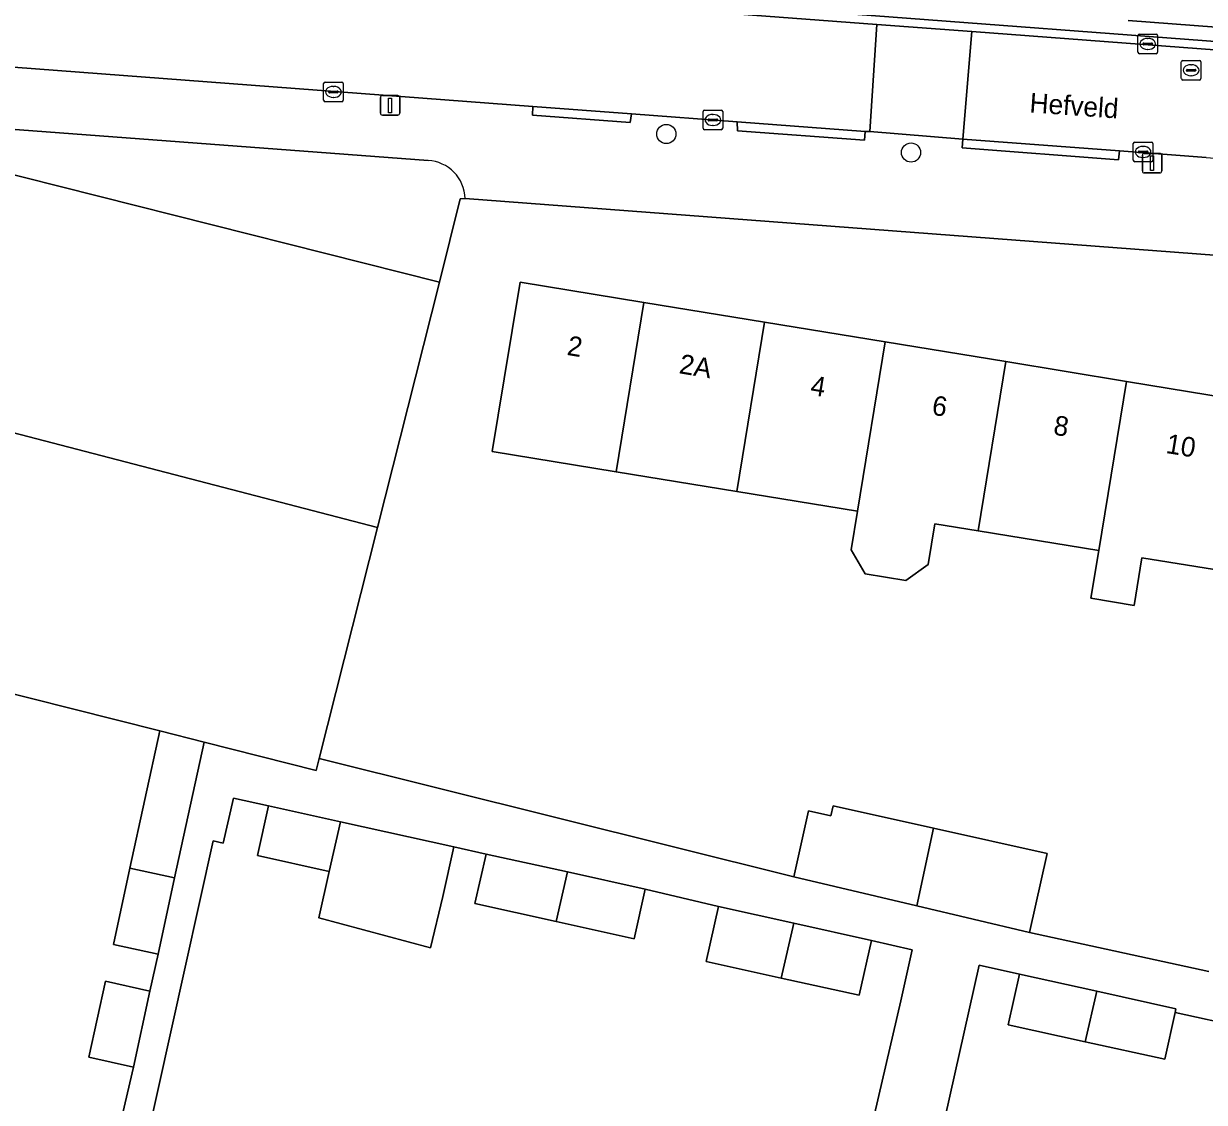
# Model space of a CAD drawing. Extents: x 163683 to 164494, y 382709 to 383872.
# Drawn here: x 163889.9 to 163950.2, y 383641.4 to 383696.4 of the extents above; entities that cross this region are included whole.
import ezdxf

# ---------------------------------------------------------------- set-up
doc = ezdxf.new("R2010")
doc.units = 0
for name, color, linetype in [('IMGEO_Boom', 7, 'Continuous'), ('IMGEO_Erf', 7, 'Continuous'), ('IMGEO_Groenvoorziening', 7, 'Continuous'), ('IMGEO_Kolk', 7, 'Continuous'), ('IMGEO_Lichtmast', 7, 'Continuous'), ('IMGEO_Openbare_ruimte_label', 7, 'Continuous'), ('IMGEO_Pand', 7, 'Continuous'), ('IMGEO_Pand_nummerreeks', 7, 'Continuous'), ('IMGEO_Rijbaan_lokaal_open', 7, 'Continuous'), ('IMGEO_Rioolput', 7, 'Continuous'), ('IMGEO_Voetpad_open', 7, 'Continuous')]:
    doc.layers.add(name, color=color, linetype=linetype)

msp = doc.modelspace()

# ---------------------------------------------------------------- linework, layer by layer
at = {"layer": 'IMGEO_Boom'}
for centre in [(163922.693, 383690.805), (163935.182, 383689.857)]:
    msp.add_circle(centre, 0.489, dxfattribs=at)
at = {"layer": 'IMGEO_Erf'}
for points in [[(163999.434, 383680.927), (163912.427, 383687.515), (163912.177, 383687.494), (163911.111, 383683.247), (163909.888, 383678.399), (163907.953, 383670.725), (163904.982, 383658.943), (163929.197, 383652.9), (163929.949, 383656.269), (163931.096, 383656.012), (163931.21, 383656.523), (163936.33, 383655.379), (163942.128, 383654.084), (163941.229, 383650.059), (163950.374, 383648.071)], [(163951.086, 383668.505), (163946.964, 383669.18), (163946.566, 383666.748), (163944.36, 383667.109), (163944.758, 383669.541), (163938.603, 383670.549), (163936.397, 383670.91), (163936.058, 383668.837), (163934.91, 383668.012), (163932.837, 383668.351), (163932.127, 383669.582), (163932.45, 383671.556), (163926.292, 383672.565), (163920.137, 383673.572), (163913.812, 383674.608), (163914.418, 383678.311), (163915.226, 383683.245), (163921.551, 383682.209), (163927.706, 383681.202), (163933.862, 383680.194), (163940.017, 383679.186), (163946.172, 383678.178), (163952.5, 383677.142)], [(163887.444, 383637.295), (163890.498, 383636.604), (163891.053, 383639.052), (163894.267, 383638.324), (163894.369, 383638.301), (163895.5, 383643.19), (163893.223, 383643.685), (163894.066, 383647.565), (163896.344, 383647.069), (163896.754, 383648.956), (163894.476, 383649.451), (163895.322, 383653.339), (163896.844, 383660.342), (163885.757, 383663.138)], [(163930.281, 383627.748), (163934.658, 383646.57), (163935.24, 383649.169), (163933.157, 383649.653), (163932.539, 383646.852), (163928.562, 383647.731), (163924.733, 383648.577), (163925.352, 383651.377), (163921.612, 383652.267), (163921.052, 383649.732), (163917.079, 383650.611), (163912.928, 383651.529), (163913.501, 383654.061), (163911.856, 383654.425), (163911.283, 383651.893), (163910.658, 383649.277), (163904.967, 383650.803), (163905.489, 383653.175), (163901.837, 383653.983), (163902.398, 383656.516), (163900.597, 383656.915), (163900.086, 383654.606), (163899.561, 383654.725), (163895.321, 383635.553)], [(163952.086, 383645.225), (163948.653, 383645.98), (163948.126, 383643.584), (163944.072, 383644.475), (163940.14, 383645.339), (163940.708, 383647.923), (163938.659, 383648.382), (163934.894, 383631.6), (163938.6, 383630.761), (163940.852, 383630.251), (163941.725, 383630.021), (163946.619, 383628.913), (163947.357, 383632.172), (163953.131, 383630.865)]]:
    msp.add_lwpolyline(points, dxfattribs=at)
at = {"layer": 'IMGEO_Groenvoorziening'}
for points in [[(163875.92, 383701.182), (164008.37, 383691.171), (164046.19, 383688.306), (164050.148, 383687.824), (164053.221, 383687.449), (164058.911, 383686.529), (164059.047, 383686.503), (164061.457, 383686.045), (164064.777, 383685.414), (164071.947, 383683.775), (164078.624, 383682.014), (164085.415, 383679.853), (164091.677, 383677.545), (164096.987, 383675.416), (164101.436, 383673.47), (164106.164, 383671.225), (164111.467, 383668.491), (164115.315, 383666.393), (164116.361, 383665.823), (164116.661, 383668.04), (164115.519, 383668.458)], [(163946.267, 383696.593), (163968.93, 383694.886), (163994.067, 383693.289), (164008.862, 383692.068), (164038.308, 383689.82), (164050.175, 383688.655), (164052.345, 383688.185)], [(164052.345, 383688.185), (164050.175, 383688.655), (164038.308, 383689.82), (164008.862, 383692.068), (163994.067, 383693.289), (163968.93, 383694.886), (163946.267, 383696.593)], [(163910.532, 383689.452), (163876.295, 383692.028), (163911.111, 383683.247), (163912.177, 383687.494), (163912.427, 383687.515)]]:
    msp.add_lwpolyline(points, dxfattribs=at)
msp.add_arc((163910.426, 383687.453), 2.002, 1.77304, 86.97105, dxfattribs=at)
at = {"layer": 'IMGEO_Kolk'}
for p, q in [((163946.759, 383694.975), (163946.759, 383695.827)), ((163946.834, 383695.901), (163947.686, 383695.901)), ((163947.247, 383695.681), (163947.272, 383695.681)), ((163947.76, 383695.827), (163947.76, 383694.975)), ((163947.018, 383695.395), (163947.018, 383695.407)), ((163947.456, 383695.358), (163947.058, 383695.358)), ((163947.061, 383695.444), (163947.459, 383695.444)), ((163947.27, 383695.121), (163947.245, 383695.121)), ((163947.502, 383695.407), (163947.502, 383695.395)), ((163947.686, 383694.901), (163946.834, 383694.901)), ((163905.204, 383692.526), (163905.204, 383693.378)), ((163905.279, 383693.452), (163906.131, 383693.452)), ((163905.692, 383693.232), (163905.717, 383693.232)), ((163906.205, 383693.378), (163906.205, 383692.526)), ((163905.463, 383692.946), (163905.463, 383692.958)), ((163905.901, 383692.909), (163905.503, 383692.909)), ((163905.506, 383692.995), (163905.904, 383692.995)), ((163905.715, 383692.672), (163905.69, 383692.672)), ((163905.947, 383692.958), (163905.947, 383692.946)), ((163906.131, 383692.452), (163905.279, 383692.452)), ((163924.645, 383692.021), (163925.497, 383692.021)), ((163924.57, 383691.095), (163924.57, 383691.947)), ((163924.829, 383691.515), (163924.829, 383691.527)), ((163925.267, 383691.478), (163924.869, 383691.478)), ((163924.872, 383691.564), (163925.27, 383691.564)), ((163925.058, 383691.801), (163925.083, 383691.801)), ((163925.313, 383691.527), (163925.313, 383691.515)), ((163925.571, 383691.947), (163925.571, 383691.095)), ((163925.497, 383691.021), (163924.645, 383691.021)), ((163925.081, 383691.241), (163925.056, 383691.241)), ((163946.522, 383689.462), (163946.522, 383690.314)), ((163946.597, 383690.388), (163947.449, 383690.388)), ((163947.523, 383690.314), (163947.523, 383689.462)), ((163946.781, 383689.882), (163946.781, 383689.894)), ((163947.219, 383689.845), (163946.821, 383689.845)), ((163946.824, 383689.931), (163947.222, 383689.931)), ((163947.033, 383689.608), (163947.008, 383689.608)), ((163947.01, 383690.168), (163947.035, 383690.168)), ((163947.265, 383689.894), (163947.265, 383689.882)), ((163947.449, 383689.388), (163946.597, 383689.388))]:
    msp.add_line(p, q, dxfattribs=at)
for points in [[(163946.759, 383694.975), (163946.759, 383695.827)], [(163946.834, 383695.901), (163947.686, 383695.901)], [(163947.76, 383695.827), (163947.76, 383694.975)], [(163947.686, 383694.901), (163946.834, 383694.901)], [(163905.204, 383692.526), (163905.204, 383693.378)], [(163905.279, 383693.452), (163906.131, 383693.452)], [(163906.205, 383693.378), (163906.205, 383692.526)], [(163906.131, 383692.452), (163905.279, 383692.452)], [(163924.645, 383692.021), (163925.497, 383692.021)], [(163924.57, 383691.095), (163924.57, 383691.947)], [(163925.571, 383691.947), (163925.571, 383691.095)], [(163925.497, 383691.021), (163924.645, 383691.021)], [(163946.522, 383689.462), (163946.522, 383690.314)], [(163946.597, 383690.388), (163947.449, 383690.388)], [(163947.523, 383690.314), (163947.523, 383689.462)], [(163947.449, 383689.388), (163946.597, 383689.388)]]:
    msp.add_lwpolyline(points, dxfattribs=at)
for centre, radius, start, end in [((163946.836, 383695.825), 0.0765, 91.55205, 178.44795), ((163946.836, 383695.825), 0.0765, 91.55205, 178.44795), ((163947.684, 383695.825), 0.0765, 1.55205, 88.44795), ((163947.684, 383695.825), 0.0765, 1.55205, 88.44795), ((163947.058, 383695.404), 0.0403, 85.87752, 175.75265), ((163947.055, 383695.394), 0.0366, 178.93798, 274.71019), ((163947.459, 383695.401), 0.043, 264.86636, 352.45326), ((163947.463, 383695.406), 0.0386, 1.73085, 96.63898), ((163946.836, 383694.977), 0.0765, 181.55205, 268.44795), ((163946.836, 383694.977), 0.0765, 181.55205, 268.44795), ((163947.684, 383694.977), 0.0765, 271.55205, 358.44795), ((163947.684, 383694.977), 0.0765, 271.55205, 358.44795), ((163905.281, 383693.376), 0.0765, 91.55205, 178.44795), ((163905.281, 383693.376), 0.0765, 91.55205, 178.44795), ((163906.129, 383693.376), 0.0765, 1.55205, 88.44795), ((163906.129, 383693.376), 0.0765, 1.55205, 88.44795), ((163905.503, 383692.955), 0.0403, 85.87752, 175.75265), ((163905.5, 383692.945), 0.0366, 178.93798, 274.71019), ((163905.904, 383692.952), 0.043, 264.86636, 352.45326), ((163905.908, 383692.957), 0.0386, 1.73085, 96.63898), ((163905.281, 383692.528), 0.0765, 181.55205, 268.44795), ((163905.281, 383692.528), 0.0765, 181.55205, 268.44795), ((163906.129, 383692.528), 0.0765, 271.55205, 358.44795), ((163906.129, 383692.528), 0.0765, 271.55205, 358.44795), ((163924.647, 383691.945), 0.0765, 91.55205, 178.44795), ((163924.647, 383691.945), 0.0765, 91.55205, 178.44795), ((163925.495, 383691.945), 0.0765, 1.55205, 88.44795), ((163925.495, 383691.945), 0.0765, 1.55205, 88.44795), ((163924.869, 383691.524), 0.0403, 85.87752, 175.75265), ((163924.866, 383691.514), 0.0366, 178.93798, 274.71019), ((163925.27, 383691.521), 0.043, 264.86636, 352.45326), ((163925.274, 383691.526), 0.0386, 1.73085, 96.63898), ((163924.647, 383691.097), 0.0765, 181.55205, 268.44795), ((163924.647, 383691.097), 0.0765, 181.55205, 268.44795), ((163925.495, 383691.097), 0.0765, 271.55205, 358.44795), ((163925.495, 383691.097), 0.0765, 271.55205, 358.44795), ((163946.599, 383690.312), 0.0765, 91.55205, 178.44795), ((163946.599, 383690.312), 0.0765, 91.55205, 178.44795), ((163947.447, 383690.312), 0.0765, 1.55205, 88.44795), ((163947.447, 383690.312), 0.0765, 1.55205, 88.44795), ((163946.821, 383689.891), 0.0403, 85.87752, 175.75265), ((163946.818, 383689.881), 0.0366, 178.93798, 274.71019), ((163947.222, 383689.888), 0.043, 264.86636, 352.45326), ((163947.226, 383689.893), 0.0386, 1.73085, 96.63898), ((163946.599, 383689.464), 0.0765, 181.55205, 268.44795), ((163946.599, 383689.464), 0.0765, 181.55205, 268.44795), ((163947.447, 383689.464), 0.0765, 271.55205, 358.44795), ((163947.447, 383689.464), 0.0765, 271.55205, 358.44795)]:
    msp.add_arc(centre, radius, start, end, dxfattribs=at)
for centre, major_axis, ratio, start_param, end_param in [((163947.246, 383695.401), (-0.387, 0.002), 0.722429, 4.712389, 7.853982), ((163947.271, 383695.401), (-0.39, 0.002), 0.717154, 1.570796, 4.712389), ((163905.691, 383692.952), (-0.387, 0.002), 0.722429, 4.712389, 7.853982), ((163905.716, 383692.952), (-0.39, 0.002), 0.717154, 1.570796, 4.712389), ((163925.057, 383691.521), (-0.387, 0.002), 0.722429, 4.712389, 7.853982), ((163925.082, 383691.521), (-0.39, 0.002), 0.717154, 1.570796, 4.712389), ((163947.009, 383689.888), (-0.387, 0.002), 0.722429, 4.712389, 7.853982), ((163947.034, 383689.888), (-0.39, 0.002), 0.717154, 1.570796, 4.712389)]:
    msp.add_ellipse(centre, major_axis=major_axis, ratio=ratio, start_param=start_param, end_param=end_param, dxfattribs=at)
at = {"layer": 'IMGEO_Lichtmast'}
for p, q in [((163908.101, 383691.866), (163908.101, 383692.666)), ((163908.101, 383692.666), (163908.101, 383691.866)), ((163908.201, 383692.766), (163908.991, 383692.766)), ((163908.991, 383692.766), (163908.201, 383692.766)), ((163909.091, 383692.666), (163909.091, 383691.866)), ((163909.091, 383691.866), (163909.091, 383692.666)), ((163908.991, 383691.766), (163908.201, 383691.766)), ((163908.201, 383691.766), (163908.991, 383691.766)), ((163946.986, 383688.916), (163946.986, 383689.716)), ((163946.986, 383689.716), (163946.986, 383688.916)), ((163947.086, 383689.816), (163947.876, 383689.816)), ((163947.876, 383689.816), (163947.086, 383689.816)), ((163947.976, 383689.716), (163947.976, 383688.916)), ((163947.976, 383688.916), (163947.976, 383689.716)), ((163947.876, 383688.816), (163947.086, 383688.816)), ((163947.086, 383688.816), (163947.876, 383688.816))]:
    msp.add_line(p, q, dxfattribs=at)
for points in [[(163908.521, 383692.641), (163908.671, 383692.641), (163908.671, 383691.891), (163908.521, 383691.891), (163908.521, 383692.641)], [(163947.406, 383689.691), (163947.556, 383689.691), (163947.556, 383688.941), (163947.406, 383688.941), (163947.406, 383689.691)]]:
    msp.add_lwpolyline(points, dxfattribs=at)
for centre, start, end in [((163908.201, 383692.666), 90, 180), ((163908.201, 383692.666), 90, 180), ((163908.991, 383692.666), 0, 90), ((163908.991, 383692.666), 360, 90), ((163908.201, 383691.866), 180, 270), ((163908.201, 383691.866), 180, 270), ((163908.991, 383691.866), 270, 0), ((163908.991, 383691.866), 270, 0), ((163947.086, 383689.716), 90, 180), ((163947.086, 383689.716), 90, 180), ((163947.876, 383689.716), 0, 90), ((163947.876, 383689.716), 360, 90), ((163947.086, 383688.916), 180, 270), ((163947.086, 383688.916), 180, 270), ((163947.876, 383688.916), 270, 0), ((163947.876, 383688.916), 270, 0)]:
    msp.add_arc(centre, 0.1, start, end, dxfattribs=at)
at = {"layer": 'IMGEO_Pand'}
for points in [[(163911.111, 383683.247), (163876.295, 383692.028), (163867.167, 383691.478), (163867.581, 383684.603), (163871.236, 383684.823), (163871.632, 383678.239), (163877.679, 383678.603), (163907.953, 383670.725), (163909.888, 383678.399)], [(163920.137, 383673.572), (163921.551, 383682.209), (163915.226, 383683.245), (163914.418, 383678.311), (163913.812, 383674.608)], [(163920.137, 383673.572), (163926.292, 383672.565), (163927.706, 383681.202), (163921.551, 383682.209)], [(163932.45, 383671.556), (163933.862, 383680.194), (163927.706, 383681.202), (163926.292, 383672.565)], [(163938.603, 383670.549), (163940.017, 383679.186), (163933.862, 383680.194), (163932.45, 383671.556), (163932.127, 383669.582), (163932.837, 383668.351), (163934.91, 383668.012), (163936.058, 383668.837), (163936.397, 383670.91)], [(163938.603, 383670.549), (163944.758, 383669.541), (163946.172, 383678.178), (163940.017, 383679.186)], [(163907.953, 383670.725), (163877.679, 383678.603), (163871.632, 383678.239), (163871.993, 383672.248), (163868.437, 383672.034), (163868.782, 383666.293), (163872.182, 383666.321), (163873.782, 383666.334), (163876.297, 383666.355), (163883.839, 383666.416), (163883.86, 383663.828), (163885.757, 383663.138), (163896.844, 383660.342), (163899.105, 383659.772), (163904.827, 383658.329), (163904.982, 383658.943)], [(163946.172, 383678.178), (163944.758, 383669.541), (163944.36, 383667.109), (163946.566, 383666.748), (163946.964, 383669.18), (163951.086, 383668.505), (163954.718, 383667.91), (163955.89, 383675.068), (163952.258, 383675.662), (163952.5, 383677.142)], [(163899.105, 383659.772), (163896.844, 383660.342), (163895.322, 383653.339), (163897.599, 383652.844)], [(163906.062, 383655.706), (163902.398, 383656.516), (163901.837, 383653.983), (163905.489, 383653.175)], [(163936.33, 383655.379), (163931.21, 383656.523), (163931.096, 383656.012), (163929.949, 383656.269), (163929.197, 383652.9), (163935.471, 383651.419)], [(163911.283, 383651.893), (163911.856, 383654.425), (163906.062, 383655.706), (163905.489, 383653.175), (163904.967, 383650.803), (163910.658, 383649.277)], [(163936.33, 383655.379), (163935.471, 383651.419), (163941.229, 383650.059), (163942.128, 383654.084)], [(163917.652, 383653.143), (163913.501, 383654.061), (163912.928, 383651.529), (163917.079, 383650.611)], [(163897.599, 383652.844), (163895.322, 383653.339), (163894.476, 383649.451), (163896.754, 383648.956)], [(163917.079, 383650.611), (163921.052, 383649.732), (163921.612, 383652.267), (163917.652, 383653.143)], [(163929.195, 383650.528), (163925.352, 383651.377), (163924.733, 383648.577), (163928.562, 383647.731)], [(163933.157, 383649.653), (163929.195, 383650.528), (163928.562, 383647.731), (163932.539, 383646.852)], [(163896.344, 383647.069), (163894.066, 383647.565), (163893.223, 383643.685), (163895.5, 383643.19)], [(163944.072, 383644.475), (163944.656, 383647.055), (163940.708, 383647.923), (163940.14, 383645.339)], [(163948.653, 383645.98), (163948.694, 383646.168), (163944.656, 383647.055), (163944.072, 383644.475), (163948.126, 383643.584)]]:
    msp.add_lwpolyline(points, close=True, dxfattribs=at)
at = {"layer": 'IMGEO_Rijbaan_lokaal_open'}
msp.add_lwpolyline([(163865.699, 383695.078), (163871.103, 383695.389), (163876.116, 383695.221), (163915.883, 383692.2), (163920.92, 383691.828), (163926.312, 383691.418), (163932.846, 383690.939), (163933.084, 383690.934), (163933.438, 383696.393), (163875.885, 383700.733)], dxfattribs=at)
for points in [[(163933.084, 383690.934), (163937.818, 383690.533), (163938.282, 383696.036), (163933.438, 383696.393)], [(163963.53, 383688.618), (164001.149, 383685.75), (164004.649, 383685.507), (164017.041, 383684.569), (164017.444, 383690.058), (164008.288, 383690.751), (163938.282, 383696.036), (163937.818, 383690.533), (163945.816, 383689.941), (163950.239, 383689.606), (163955.268, 383689.218), (163959.263, 383688.946), (163963.283, 383688.628)]]:
    msp.add_lwpolyline(points, close=True, dxfattribs=at)
at = {"layer": 'IMGEO_Rioolput'}
for p, q in [((163948.975, 383693.632), (163948.975, 383694.484)), ((163949.05, 383694.558), (163949.902, 383694.558)), ((163949.976, 383694.484), (163949.976, 383693.632)), ((163949.234, 383694.052), (163949.234, 383694.064)), ((163949.672, 383694.015), (163949.274, 383694.015)), ((163949.277, 383694.101), (163949.675, 383694.101)), ((163949.463, 383694.338), (163949.488, 383694.338)), ((163949.718, 383694.064), (163949.718, 383694.052)), ((163949.902, 383693.558), (163949.05, 383693.558)), ((163949.486, 383693.778), (163949.461, 383693.778))]:
    msp.add_line(p, q, dxfattribs=at)
for points in [[(163948.975, 383693.632), (163948.975, 383694.484)], [(163949.05, 383694.558), (163949.902, 383694.558)], [(163949.976, 383694.484), (163949.976, 383693.632)], [(163949.902, 383693.558), (163949.05, 383693.558)]]:
    msp.add_lwpolyline(points, dxfattribs=at)
for centre, radius, start, end in [((163949.052, 383694.482), 0.0765, 91.55205, 178.44795), ((163949.052, 383694.482), 0.0765, 91.55205, 178.44795), ((163949.9, 383694.482), 0.0765, 1.55205, 88.44795), ((163949.9, 383694.482), 0.0765, 1.55205, 88.44795), ((163949.274, 383694.061), 0.0403, 85.87752, 175.75265), ((163949.271, 383694.051), 0.0366, 178.93798, 274.71019), ((163949.675, 383694.058), 0.043, 264.86636, 352.45326), ((163949.679, 383694.063), 0.0386, 1.73085, 96.63898), ((163949.052, 383693.634), 0.0765, 181.55205, 268.44795), ((163949.052, 383693.634), 0.0765, 181.55205, 268.44795), ((163949.9, 383693.634), 0.0765, 271.55205, 358.44795), ((163949.9, 383693.634), 0.0765, 271.55205, 358.44795)]:
    msp.add_arc(centre, radius, start, end, dxfattribs=at)
for centre, major_axis, ratio, start_param, end_param in [((163949.462, 383694.058), (-0.387, 0.002), 0.722429, 4.712389, 7.853982), ((163949.487, 383694.058), (-0.39, 0.002), 0.717154, 1.570796, 4.712389)]:
    msp.add_ellipse(centre, major_axis=major_axis, ratio=ratio, start_param=start_param, end_param=end_param, dxfattribs=at)
at = {"layer": 'IMGEO_Voetpad_open'}
for points in [[(164008.37, 383691.171), (163875.92, 383701.182)], [(163875.885, 383700.733), (163933.438, 383696.393), (163938.282, 383696.036), (164008.288, 383690.751), (164017.444, 383690.058), (164022.242, 383689.694), (164044.177, 383688.038), (164052.328, 383687.097), (164058.842, 383686.082), (164064.706, 383684.963), (164070.503, 383683.65), (164078.486, 383681.595), (164085.194, 383679.443), (164091.011, 383677.316), (164096.777, 383675.011), (164101.191, 383673.098), (164105.936, 383670.838), (164110.166, 383668.665), (164207.225, 383615.819)], [(163950.239, 383689.606), (163945.816, 383689.941), (163945.768, 383689.488), (163937.784, 383690.094), (163937.818, 383690.533), (163933.084, 383690.934), (163932.846, 383690.939), (163932.808, 383690.488), (163926.319, 383690.966), (163926.312, 383691.418), (163920.92, 383691.828), (163920.85, 383691.388), (163915.868, 383691.76), (163915.883, 383692.2), (163876.116, 383695.221), (163871.103, 383695.389), (163865.699, 383695.078)], [(163862.965, 383694.503), (163863.912, 383691.383), (163875.1, 383692.118), (163876.295, 383692.028), (163910.532, 383689.452)], [(163912.427, 383687.515), (163999.434, 383680.927)], [(163950.374, 383648.071), (163941.229, 383650.059), (163935.471, 383651.419), (163929.197, 383652.9), (163904.982, 383658.943), (163904.827, 383658.329), (163899.105, 383659.772), (163897.599, 383652.844), (163896.754, 383648.956), (163896.344, 383647.069), (163895.5, 383643.19), (163894.369, 383638.301)], [(163895.321, 383635.553), (163899.561, 383654.725), (163900.086, 383654.606), (163900.597, 383656.915), (163902.398, 383656.516), (163906.062, 383655.706), (163911.856, 383654.425), (163913.501, 383654.061), (163917.652, 383653.143), (163921.612, 383652.267), (163925.352, 383651.377), (163929.195, 383650.528), (163933.157, 383649.653), (163935.24, 383649.169), (163934.658, 383646.57), (163930.281, 383627.748)], [(163934.894, 383631.6), (163938.659, 383648.382), (163940.708, 383647.923), (163944.656, 383647.055), (163948.694, 383646.168), (163948.653, 383645.98), (163952.086, 383645.225)]]:
    msp.add_lwpolyline(points, dxfattribs=at)
for points in [[(163915.883, 383692.2), (163915.868, 383691.76), (163920.85, 383691.388), (163920.92, 383691.828)], [(163926.312, 383691.418), (163926.319, 383690.966), (163932.808, 383690.488), (163932.846, 383690.939)], [(163937.818, 383690.533), (163937.784, 383690.094), (163945.768, 383689.488), (163945.816, 383689.941)]]:
    msp.add_lwpolyline(points, close=True, dxfattribs=at)
msp.add_arc((163910.426, 383687.453), 2.002, 1.77304, 86.97105, dxfattribs=at)

# ---------------------------------------------------------------- texts
at = {"layer": 'IMGEO_Openbare_ruimte_label'}
msp.add_text('Hefveld', height=1, rotation=356.04496, dxfattribs=at).set_placement((163941.207, 383691.908))
at = {"layer": 'IMGEO_Pand_nummerreeks'}
for s, rotation, p in [('2', 350.69787, (163917.585, 383679.535)), ('2A', 350.69927, (163923.305, 383678.598)), ('4', 350.70264, (163930.004, 383677.502)), ('6', 350.70264, (163936.202, 383676.487)), ('8', 350.70264, (163942.405, 383675.471)), ('10', 350.70264, (163948.148, 383674.53))]:
    msp.add_text(s, height=1, rotation=rotation, dxfattribs=at).set_placement(p)

doc.saveas('drawing.dxf')
